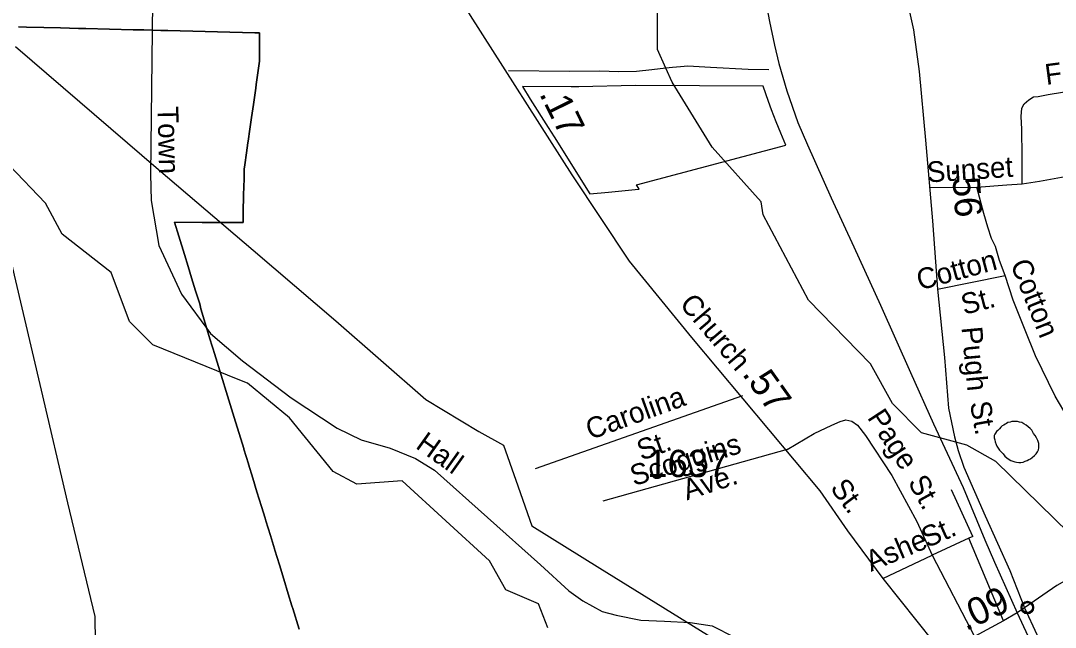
# Model space of a CAD drawing. Extents: x 2001466 to 2224147, y 644118 to 847247.
# Drawn here: x 2047181 to 2051927, y 754517 to 757297 of the extents above; entities that cross this region are included whole.
import ezdxf

# ---------------------------------------------------------------- set-up
doc = ezdxf.new("R2010")
doc.units = 0
for name, color, linetype in [('Exist Boundary Political City Limit New', 7, 'Continuous'), ('Exist Boundary Political City Limit New Hole', 7, 'Continuous'), ('Exist Civil Demographics Community CELL', 7, 'Continuous'), ('Exist Hydrographic Creek Single Shore', 7, 'Continuous'), ('Exist Hydrographic Misc Water Feature', 7, 'Continuous'), ('Exist Railroad Mainline', 7, 'Continuous'), ('Exist Road Non-System Type 51', 7, 'Continuous'), ('Exist Road Non-System Type 51 Label', 7, 'Continuous'), ('Exist Road Primary NC Attributed', 7, 'Continuous'), ('Exist Road Primary NC Label', 7, 'Continuous'), ('Exist Road Primary NC Service Mileage Hundredths English Label', 7, 'Continuous'), ('Exist Road Secondary Mileage Hundredths English Label', 7, 'Continuous'), ('Exist Road Secondary Type 51 Attributed', 7, 'Continuous'), ('Exist Road Secondary Type 51 Label', 7, 'Continuous'), ('Exist Road Secondary Type 51 Number Label', 7, 'Continuous'), ('Exist Utilities Electrical Transmission Line', 7, 'Continuous'), ('Map Preparation Boundary City Limit Buffer Line', 7, 'Continuous')]:
    doc.layers.add(name, color=color, linetype=linetype)

msp = doc.modelspace()

# ---------------------------------------------------------------- linework, layer by layer
at = {"layer": 'Exist Boundary Political City Limit New'}
msp.add_lwpolyline([(2047171.9, 757268.9), (2047207.9, 757268), (2047286.9, 757266.1), (2047363.8, 757264.2), (2047445.8, 757262.2), (2047479.8, 757261.4), (2047696.8, 757256.1), (2047701, 757256), (2047736.8, 757255.1), (2047746.8, 757254.9), (2047824.2, 757253.1), (2047826.6, 757253), (2047836.6, 757252.8), (2047856.6, 757252.2), (2048254.8, 757242.2), (2048277.1, 757241.7), (2048277.1, 757123.7), (2048277.1, 757111.7), (2048261.9, 757004.8), (2048259.5, 756988), (2048248.9, 756913.7), (2048240.5, 756854.3), (2048232.8, 756799.9), (2048224.9, 756745.4), (2048223.9, 756737.8), (2048217.2, 756691), (2048209.5, 756636.5), (2048206.6, 756616.7), (2048205.8, 756572.7), (2048204.1, 756498.7), (2048202.4, 756417.8), (2048201.4, 756371.8), (2048132.2, 756371.9), (2048013.2, 756373.1), (2047887, 756374.4), (2047906.9, 756309.6), (2047932.8, 756225.7), (2047949.5, 756171.2), (2047965.6, 756118.7), (2047983.8, 756059.8), (2048002.5, 755999.1), (2048007.8, 755976.4), (2048051.2, 755834.8), (2048058.8, 755810.3), (2048063.2, 755795.7), (2048070.6, 755771.4), (2048160.6, 755478.4), (2048204.5, 755335.8), (2048205, 755334), (2048225.6, 755266.9), (2048226.2, 755264.8), (2048246, 755200.6), (2048265, 755138.4), (2048285.6, 755071.4), (2048302.2, 755017.4), (2048306.1, 755004.6), (2048326.8, 754937.6), (2048345.4, 754876.9), (2048347.2, 754870.8), (2048367.9, 754803.9), (2048388.4, 754736.9), (2048408.9, 754670.1), (2048425.6, 754615.9), (2048429.5, 754603), (2048458.6, 754508.9)], dxfattribs=at)
at = {"layer": 'Exist Boundary Political City Limit New Hole'}
msp.add_lwpolyline([(2050000, 757000.4), (2049741.8, 756995), (2049706.5, 756995), (2049484, 756995.1), (2049518.9, 756938.3), (2049601, 756808.4), (2049628.4, 756765), (2049638.8, 756748.5), (2049666.5, 756703.4), (2049792.9, 756503.4), (2049877.5, 756511.9), (2050000, 756524.1), (2050018, 756525.4), (2050006, 756545.2), (2050691.4, 756726.5), (2050667.8, 756782.6), (2050647, 756833.9), (2050625.8, 756888.4), (2050611.1, 756927.3), (2050586.8, 756997), (2050294.9, 756999.2), (2050000, 757000.4)], dxfattribs=at)
at = {"layer": 'Exist Civil Demographics Community CELL'}
msp.add_lwpolyline([(2051775.6, 754611.3), (2051775.9, 754613), (2051776.4, 754615), (2051777.3, 754617.2), (2051778.2, 754618.9), (2051779.2, 754620.7), (2051780.4, 754622.2), (2051781.6, 754623.6), (2051783, 754625), (2051784.7, 754626.4), (2051786.3, 754627.5), (2051787.8, 754628.3), (2051789.4, 754629.1), (2051791, 754629.8), (2051792.7, 754630.4), (2051794.1, 754630.7), (2051795.5, 754630.9), (2051796.8, 754631.1), (2051798.7, 754631.2), (2051800.1, 754631.2), (2051801.8, 754631.1), (2051803.3, 754630.9), (2051804.8, 754630.6), (2051806.3, 754630.2), (2051807.9, 754629.6), (2051809.9, 754628.7), (2051811.8, 754627.6), (2051813.4, 754626.5), (2051814.9, 754625.3), (2051816, 754624.4), (2051817.2, 754623), (2051818.4, 754621.6), (2051819.3, 754620.2), (2051820.3, 754618.7), (2051821, 754617.1), (2051821.7, 754615.6), (2051822.1, 754614), (2051822.5, 754612.6), (2051822.9, 754610.8), (2051823, 754609.4), (2051823.1, 754607.5), (2051823.1, 754605.8), (2051822.9, 754604), (2051822.6, 754602.4), (2051822.1, 754600.5), (2051821.5, 754598.7), (2051820.8, 754597.2), (2051819.9, 754595.3), (2051818.9, 754593.7), (2051817.8, 754592.3), (2051816.5, 754590.8), (2051814.9, 754589.3), (2051813.4, 754588.1), (2051811.9, 754587), (2051810.5, 754586.3), (2051808.5, 754585.3), (2051806.3, 754584.4), (2051804.5, 754584), (2051802.5, 754583.6), (2051801.1, 754583.5), (2051799.7, 754583.4), (2051798, 754583.4), (2051796.7, 754583.5), (2051795, 754583.7), (2051793.2, 754584.1), (2051791.8, 754584.5), (2051790.2, 754585.1), (2051788.8, 754585.7), (2051787.6, 754586.4), (2051785.6, 754587.6), (2051783.9, 754588.9), (2051782.4, 754590.3), (2051781, 754591.8), (2051780, 754593), (2051779.1, 754594.3), (2051777.9, 754596.4), (2051777.4, 754597.5), (2051776.8, 754598.7), (2051776.1, 754601.2), (2051775.6, 754603.4), (2051775.4, 754604.9), (2051775.3, 754606.9), (2051775.3, 754608.3), (2051775.4, 754610.3)], close=True, dxfattribs=at)
msp.add_lwpolyline([(2051775.6, 754611.3), (2051775.9, 754613), (2051776.4, 754615), (2051777.3, 754617.2), (2051778.2, 754618.9), (2051779.2, 754620.7), (2051780.4, 754622.2), (2051781.6, 754623.6), (2051783, 754625), (2051784.7, 754626.4), (2051786.3, 754627.5), (2051787.8, 754628.3), (2051789.4, 754629.1), (2051791, 754629.8), (2051792.7, 754630.4), (2051794.1, 754630.7), (2051795.5, 754630.9), (2051796.8, 754631.1), (2051798.7, 754631.2), (2051800.1, 754631.2), (2051801.8, 754631.1), (2051803.3, 754630.9), (2051804.8, 754630.6), (2051806.3, 754630.2), (2051807.9, 754629.6), (2051809.9, 754628.7), (2051811.8, 754627.6), (2051813.4, 754626.5), (2051814.9, 754625.3), (2051816, 754624.4), (2051817.2, 754623), (2051818.4, 754621.6), (2051819.3, 754620.2), (2051820.3, 754618.7), (2051821, 754617.1), (2051821.7, 754615.6), (2051822.1, 754614), (2051822.5, 754612.6), (2051822.9, 754610.8), (2051823, 754609.4), (2051823.1, 754607.5), (2051823.1, 754605.8), (2051822.9, 754604), (2051822.6, 754602.4), (2051822.1, 754600.5), (2051821.5, 754598.7), (2051820.8, 754597.2), (2051819.9, 754595.3), (2051818.9, 754593.7), (2051817.8, 754592.3), (2051816.5, 754590.8), (2051814.9, 754589.3), (2051813.4, 754588.1), (2051811.9, 754587), (2051810.5, 754586.3), (2051808.5, 754585.3), (2051806.3, 754584.4), (2051804.5, 754584), (2051802.5, 754583.6), (2051801.1, 754583.5), (2051799.7, 754583.4), (2051798, 754583.4), (2051796.7, 754583.5), (2051795, 754583.7), (2051793.2, 754584.1), (2051791.8, 754584.5), (2051790.2, 754585.1), (2051788.8, 754585.7), (2051787.6, 754586.4), (2051785.6, 754587.6), (2051783.9, 754588.9), (2051782.4, 754590.3), (2051781, 754591.8), (2051780, 754593), (2051779.1, 754594.3), (2051777.9, 754596.4), (2051777.4, 754597.5), (2051776.8, 754598.7), (2051776.1, 754601.2), (2051775.6, 754603.4), (2051775.4, 754604.9), (2051775.3, 754606.9), (2051775.3, 754608.3), (2051775.4, 754610.3)], close=True, dxfattribs=at)
for centre, radius in [((2051799.2, 754607.5), 28.8), ((2051799.2, 754607.5), 28.8), ((2051799.2, 754607.6), 23.4), ((2051799.2, 754607.6), 23.4)]:
    msp.add_circle(centre, radius, dxfattribs=at)
at = {"layer": 'Exist Hydrographic Creek Single Shore'}
for points in [[(2048178.2, 755653.3), (2047788.1, 755811.6), (2047680, 755918.8), (2047596.2, 756143.7), (2047371, 756318.9), (2047295.2, 756461.5), (2047129.1, 756635.5), (2047020.9, 756702.5)], [(2049599.1, 754514.7), (2049557.1, 754623.9), (2049407.2, 754689.2), (2049332.1, 754822), (2048931.1, 755187.8), (2048723.1, 755172.4), (2048614.1, 755230.4), (2048414.1, 755477.2), (2048222.2, 755635.4), (2048178.2, 755653.3)]]:
    msp.add_lwpolyline(points, dxfattribs=at)
at = {"layer": 'Exist Hydrographic Misc Water Feature'}
for points in [[(2050140.8, 757079.4), (2050102.1, 757165.3), (2050102.1, 757408.1), (2049734, 757848.7), (2049592.2, 758064.9), (2049350.2, 758598.1), (2049316.2, 758720.2), (2049216.1, 758938.8), (2049030.3, 759174.6)], [(2052438, 754520.2), (2052348.1, 754553.6), (2052190.2, 754753.7), (2051655.2, 755276.5), (2051522.1, 755351.4), (2051314.2, 755408.2), (2051180.1, 755542.1), (2051080, 755724.6), (2050796, 756015.9), (2050587.1, 756407.3), (2050578, 756466.6), (2050353.1, 756717.2), (2050169.2, 757016.3), (2050140.8, 757079.4)], [(2051675.5, 755323.8), (2051688, 755311.8), (2051695.6, 755301.7), (2051705.8, 755293.7), (2051715.9, 755285.6), (2051723.9, 755282), (2051732.1, 755277.9), (2051741.9, 755276), (2051750.1, 755273.9), (2051760, 755271.6), (2051769.6, 755271.8), (2051779.9, 755273.9), (2051789.9, 755278), (2051797.7, 755282.1), (2051805.5, 755285.8), (2051813.5, 755289.9), (2051821.7, 755295.9), (2051831.5, 755304.2), (2051839.7, 755311.9), (2051845.7, 755321.9), (2051850, 755330.2), (2051851.6, 755340.1), (2051851.6, 755348.2), (2051851.6, 755359.9), (2051847.5, 755373.9), (2051841.4, 755385.8), (2051835.4, 755396.1), (2051827.6, 755405.8), (2051823.5, 755414.1), (2051819.4, 755420), (2051811.4, 755428.1), (2051803.4, 755435.8), (2051793.2, 755443.9), (2051783.5, 755449.8), (2051773.5, 755455.8), (2051763.2, 755457.7), (2051753.4, 755459.7), (2051747.5, 755459.7), (2051739.5, 755459.7), (2051727.6, 755459.9), (2051719.6, 755457.9), (2051709.3, 755455.8), (2051703.2, 755451.8), (2051697.4, 755447.8), (2051691.7, 755443.9), (2051683.3, 755439.8), (2051677.7, 755433.8), (2051671.6, 755427.4), (2051663.4, 755419.7), (2051657.8, 755413.7), (2051653.3, 755407.5), (2051649.9, 755401.5), (2051647.6, 755395.8), (2051647.6, 755385.6), (2051649.6, 755375.6), (2051651.3, 755367.6), (2051655.8, 755355.6), (2051659.5, 755347.7), (2051665.4, 755337.9), (2051671.8, 755329.6), (2051675.5, 755323.8)]]:
    msp.add_lwpolyline(points, dxfattribs=at)
at = {"layer": 'Exist Railroad Mainline'}
for points in [[(2050575.9, 757504.4), (2050615.6, 757293.6), (2050639.4, 757185.1), (2050659.7, 757100.7), (2050695.1, 756975.9), (2050746.2, 756830.9), (2050790.1, 756728), (2050899.1, 756485.7), (2051002.5, 756261.6), (2051125, 755993.1), (2051262.7, 755684.3), (2051367.9, 755450.1), (2051504, 755157.3), (2051603.8, 754917.7), (2051648.4, 754814.8), (2051751.7, 754584)], [(2051751.7, 754584), (2051980.2, 754093.5), (2052056.8, 753928), (2052087.9, 753829.8), (2052190.9, 753593.1), (2052315.2, 753358.6), (2052410.8, 753144.7), (2052466.3, 753021.5), (2052506, 752908.7), (2052541.5, 752788), (2052576.6, 752647.3), (2052599.5, 752492.8), (2052612.5, 752348.5), (2052613.4, 752261.9), (2052613.9, 752218.5), (2052607.3, 752092.6), (2052590.4, 751953), (2052568.2, 751845.4), (2052535.9, 751732.1), (2052461.6, 751519.6), (2052380, 751343.2), (2052281.5, 751123.2), (2052147.7, 750844)]]:
    msp.add_lwpolyline(points, dxfattribs=at)
at = {"layer": 'Exist Road Non-System Type 51'}
for p, q in [((2051350.8, 756532.6), (2051566.8, 756534.5)), ((2051387.6, 756066.2), (2051697.9, 756129.4)), ((2050492.5, 755578), (2049541.8, 755242.8)), ((2050697.5, 755331.8), (2049852.3, 755094.9)), ((2051548.8, 754933.1), (2051451.2, 755146.9)), ((2051530.1, 754925), (2051362.5, 754848)), ((2051548.8, 754933.1), (2051530.1, 754925)), ((2051690.1, 754545.9), (2051530.1, 754925))]:
    msp.add_line(p, q, dxfattribs=at)
for points in [[(2047785.6, 757381.1), (2047776.9, 756594.6), (2047779.6, 756472.9), (2047815.6, 756266.8), (2047919.4, 756043.4), (2048051.5, 755864), (2048199.4, 755738.1), (2048422.7, 755568.1), (2048633.5, 755429.6), (2048743.6, 755376.1), (2048875.7, 755338.3), (2048992.1, 755291.1), (2049080.2, 755237.6), (2049565.9, 754803.6), (2049695.4, 754684.5), (2049760.1, 754637.9), (2049848.1, 754588.7), (2049912.8, 754573.2), (2050026.7, 754549.9), (2050135.4, 754544.7), (2050251.8, 754539.5), (2050352.8, 754524), (2050456.3, 754472.2)], [(2051775.6, 756549.6), (2051775.6, 756674.6), (2051773.5, 756799.6), (2051771.3, 756857.7), (2051773.5, 756896.5), (2051784.3, 756915.9), (2051805.8, 756935.3), (2051827.3, 756948.2), (2051848.9, 756950.4), (2051894.1, 756959), (2051960.8, 756969.8), (2052090, 756982.7), (2052318.3, 757012.9), (2052568.5, 757049.5), (2052932.4, 757101.2)], [(2050140.8, 757079.4), (2050077.1, 757072.6), (2050006.9, 757064), (2049924.9, 757063.7), (2049836.9, 757065.5), (2049698.9, 757064.3), (2049419, 757068)], [(2050613.1, 757071.6), (2050519.1, 757073.5), (2050345.3, 757083.1), (2050241.4, 757089.2), (2050207.4, 757085.9), (2050171.3, 757082.6), (2050140.8, 757079.4)], [(2051775.6, 756549.6), (2051855.3, 756562.5), (2051956.5, 756579.8), (2052251.5, 756627.2), (2052275.9, 756151)], [(2051566.8, 756534.5), (2051704.6, 756545.3), (2051775.6, 756549.6)], [(2051653.8, 756262.7), (2051634, 756299.7), (2051618.5, 756351.4), (2051599.1, 756413.9), (2051566.8, 756534.5)], [(2051697.9, 756129.4), (2051671.3, 756197.9), (2051653.8, 756262.7)], [(2052283.4, 754921.6), (2052213.2, 755030.5), (2052025.9, 755407.6), (2051926.8, 755575.7), (2051836.3, 755760.5), (2051788.7, 755879.5), (2051733.5, 756016.7), (2051697.9, 756129.4)], [(2050697.5, 755331.8), (2050820.9, 755405.4), (2050902.7, 755444.2), (2050940.1, 755460.9), (2050966.3, 755468.3), (2050994.2, 755461.8), (2051019.8, 755443.2), (2051056.8, 755396.5), (2051177.1, 755212), (2051292.8, 755001.6), (2051362.5, 754848)], [(2051136, 754740.2), (2051370.7, 754447.4), (2051407.5, 754383.3)]]:
    msp.add_lwpolyline(points, dxfattribs=at)
at = {"layer": 'Exist Road Primary NC Attributed'}
for points in [[(2051249.8, 757378.6), (2051277.2, 757256.2), (2051302.9, 757063.8), (2051331.9, 756749.8), (2051364.1, 756380.2), (2051387.6, 756066.2), (2051418.8, 755753.8), (2051437.4, 755521.1), (2051464.9, 755389.9), (2051482.3, 755327.5), (2051507.5, 755251.4), (2051605.5, 755028.4), (2051718.1, 754777.1), (2051786.5, 754606.7)], [(2051786.5, 754606.7), (2051843.2, 754483.5), (2051875.6, 754403.8), (2051982.6, 754191.2), (2052126, 753943.4), (2052249.9, 753727.6), (2052286, 753659.9)]]:
    msp.add_lwpolyline(points, dxfattribs=at)
at = {"layer": 'Exist Road Secondary Type 51 Attributed'}
for points in [[(2046967.8, 761841.2), (2047141.6, 761511.4), (2047585.7, 760728), (2047841.6, 760256.9), (2047978.4, 759978.3), (2048171.5, 759554), (2048338.9, 759204.5), (2048663.9, 758488.7), (2049079.1, 757593.3), (2049243.3, 757321.1), (2049709.9, 756590.8), (2049972.2, 756195.5), (2050258.7, 755846), (2050847.7, 755142.2), (2050974.8, 754958.7), (2051136, 754740.2), (2051362.5, 754848), (2051556.5, 754475)], [(2055007.4, 758203.5), (2054894.7, 758014.2), (2054653.3, 757635.8), (2054304.1, 757205), (2053999.9, 756792.7), (2053702.2, 756423.1), (2053467.2, 756101), (2053177.5, 755766), (2052818.6, 755388.3), (2052651.3, 755224.1), (2052345.5, 754963.2), (2052136.3, 754823.1), (2051933.9, 754707.9), (2051786.5, 754606.7)], [(2051751.7, 754584), (2051690.1, 754545.9), (2051556.5, 754475)], [(2051786.5, 754606.7), (2051751.7, 754584)]]:
    msp.add_lwpolyline(points, dxfattribs=at)
at = {"layer": 'Exist Utilities Electrical Transmission Line'}
for points in [[(2047157, 757178.7), (2047813.6, 756614.8), (2048248.2, 756245)], [(2047020.9, 756702.5), (2047025, 756685), (2047151.7, 756130.3), (2047274.9, 755603.8), (2047396.4, 755087.3), (2047521.7, 754566.7), (2047525.8, 754210.3)], [(2048248.2, 756245), (2048627.5, 755922.2), (2049040.1, 755561.7), (2049283.1, 755414.7), (2049395.9, 755352.4), (2049452.4, 755191.7)], [(2049452.4, 755191.7), (2049526.3, 754981.7), (2049838.3, 754787.4), (2050428.9, 754423.3), (2050699.4, 754151.7), (2050882.3, 753948.5)]]:
    msp.add_lwpolyline(points, dxfattribs=at)
at = {"layer": 'Map Preparation Boundary City Limit Buffer Line'}
for points in [[(2047171.9, 757268.9), (2047207.9, 757268), (2047286.9, 757266.1), (2047363.8, 757264.2), (2047445.8, 757262.2), (2047479.8, 757261.4), (2047696.8, 757256.1), (2047701, 757256), (2047736.8, 757255.1), (2047746.8, 757254.9), (2047824.2, 757253.1), (2047826.6, 757253), (2047836.6, 757252.8), (2047856.6, 757252.2), (2048254.8, 757242.2), (2048277.1, 757241.7), (2048277.1, 757123.7), (2048277.1, 757111.7), (2048261.9, 757004.8), (2048259.5, 756988), (2048248.9, 756913.7), (2048240.5, 756854.3), (2048232.8, 756799.9), (2048224.9, 756745.4), (2048223.9, 756737.8), (2048217.2, 756691), (2048209.5, 756636.5), (2048206.6, 756616.7), (2048205.8, 756572.7), (2048204.1, 756498.7), (2048202.4, 756417.8), (2048201.4, 756371.8), (2048132.2, 756371.9), (2048013.2, 756373.1), (2047887, 756374.4), (2047906.9, 756309.6), (2047932.8, 756225.7), (2047949.5, 756171.2), (2047965.6, 756118.7), (2047983.8, 756059.8), (2048002.5, 755999.1), (2048007.8, 755976.4), (2048051.2, 755834.8), (2048058.8, 755810.3), (2048063.2, 755795.7), (2048070.6, 755771.4), (2048160.6, 755478.4), (2048204.5, 755335.8), (2048205, 755334), (2048225.6, 755266.9), (2048226.2, 755264.8), (2048246, 755200.6), (2048265, 755138.4), (2048285.6, 755071.4), (2048302.2, 755017.4), (2048306.1, 755004.6), (2048326.8, 754937.6), (2048345.4, 754876.9), (2048347.2, 754870.8), (2048367.9, 754803.9), (2048388.4, 754736.9), (2048408.9, 754670.1), (2048425.6, 754615.9), (2048429.5, 754603), (2048458.6, 754508.9)], [(2048458.6, 754508.9), (2048429.5, 754603), (2048425.6, 754615.9), (2048408.9, 754670.1), (2048388.4, 754736.9), (2048367.9, 754803.9), (2048347.2, 754870.8), (2048345.4, 754876.9), (2048326.8, 754937.6), (2048306.1, 755004.6), (2048302.2, 755017.4), (2048285.6, 755071.4), (2048265, 755138.4), (2048246, 755200.6), (2048226.2, 755264.8), (2048225.6, 755266.9), (2048205, 755334), (2048204.5, 755335.8), (2048160.6, 755478.4), (2048070.6, 755771.4), (2048063.2, 755795.7), (2048058.8, 755810.3), (2048051.2, 755834.8), (2048007.8, 755976.4), (2048002.5, 755999.1), (2047983.8, 756059.8), (2047965.6, 756118.7), (2047949.5, 756171.2), (2047932.8, 756225.7), (2047906.9, 756309.6), (2047887, 756374.4), (2048013.2, 756373.1), (2048132.2, 756371.9), (2048201.4, 756371.8), (2048202.4, 756417.8), (2048204.1, 756498.7), (2048205.8, 756572.7), (2048206.6, 756616.7), (2048209.5, 756636.5), (2048217.2, 756691), (2048223.9, 756737.8), (2048224.9, 756745.4), (2048232.8, 756799.9), (2048240.5, 756854.3), (2048248.9, 756913.7), (2048259.5, 756988), (2048261.9, 757004.8), (2048277.1, 757111.7), (2048277.1, 757123.7), (2048277.1, 757241.7), (2048254.8, 757242.2), (2047856.6, 757252.2), (2047836.6, 757252.8), (2047826.6, 757253), (2047824.2, 757253.1), (2047746.8, 757254.9), (2047736.8, 757255.1), (2047701, 757256), (2047696.8, 757256.1), (2047479.8, 757261.4), (2047445.8, 757262.2), (2047363.8, 757264.2), (2047286.9, 757266.1), (2047207.9, 757268), (2047171.9, 757268.9)], [(2050000, 757000.4), (2049741.8, 756995), (2049706.5, 756995), (2049484, 756995.1), (2049518.9, 756938.3), (2049601, 756808.4), (2049628.4, 756765), (2049638.8, 756748.5), (2049666.5, 756703.4), (2049792.9, 756503.4), (2049877.5, 756511.9), (2050000, 756524.1), (2050018, 756525.4), (2050006, 756545.2), (2050691.4, 756726.5), (2050667.8, 756782.6), (2050647, 756833.9), (2050625.8, 756888.4), (2050611.1, 756927.3), (2050586.8, 756997), (2050294.9, 756999.2), (2050000, 757000.4)]]:
    msp.add_lwpolyline(points, dxfattribs=at)

# ---------------------------------------------------------------- texts
at = {"layer": 'Exist Road Non-System Type 51 Label'}
for s, rotation, p in [('Fairview', 7.4442, (2051885.9, 757003)), ('Town', 271.267, (2047809.4, 756904.4)), ('Sunset', 3.8449, (2051341.5, 756555.6)), ('Cotton', 15.1089, (2051305.9, 756061.1)), ('Cotton', 291.9247, (2051719.8, 756182.6)), ('St.', 14.6204, (2051509, 755948.5)), ('Carolina', 19.9072, (2049794.4, 755375.4)), ('Page', 303.0948, (2051062.3, 755478.2)), ('Hall', 324.5517, (2048988.3, 755341.3)), (' St.', 19.9072, (2049995.7, 755267.9)), ('Scoggins', 17.1943, (2049994.3, 755163.7)), ('Ave.', 18.1729, (2050237.2, 755098.1)), (' St.', 298.81, (2051232.3, 755213.7)), (' St.', 23.8864, (2051307.4, 754865.2)), ('Ashe', 22.8861, (2051082.1, 754770.9))]:
    msp.add_text(s, height=95, rotation=rotation, dxfattribs=at).set_placement(p)
at = {"layer": 'Exist Road Primary NC Label'}
for s, rotation, p in [('Pugh', 275.3474, (2051497, 755891.6)), ('St.', 280.1375, (2051535.3, 755545.7))]:
    msp.add_text(s, height=95, rotation=rotation, dxfattribs=at).set_placement(p)
at = {"layer": 'Exist Road Primary NC Service Mileage Hundredths English Label'}
msp.add_text('.56', height=125, rotation=274.3064, dxfattribs=at).set_placement((2051452.1, 756624.1))
at = {"layer": 'Exist Road Secondary Mileage Hundredths English Label'}
for s, rotation, p in [('.17', 296.3828, (2049558.7, 756962.7)), ('.57', 305.4766, (2050488, 755678.3)), ('.09', 24.9535, (2051517.1, 754498.7))]:
    msp.add_text(s, height=125, rotation=rotation, dxfattribs=at).set_placement(p)
at = {"layer": 'Exist Road Secondary Type 51 Label'}
for s, rotation, p in [('Church', 310.4043, (2050200, 755996.1)), (' St.', 306.6039, (2050870.4, 755182.8))]:
    msp.add_text(s, height=95, rotation=rotation, dxfattribs=at).set_placement(p)
at = {"layer": 'Exist Road Secondary Type 51 Number Label'}
msp.add_text('1637', height=125, dxfattribs=at).set_placement((2050055.7, 755205.5))

doc.saveas('drawing.dxf')
